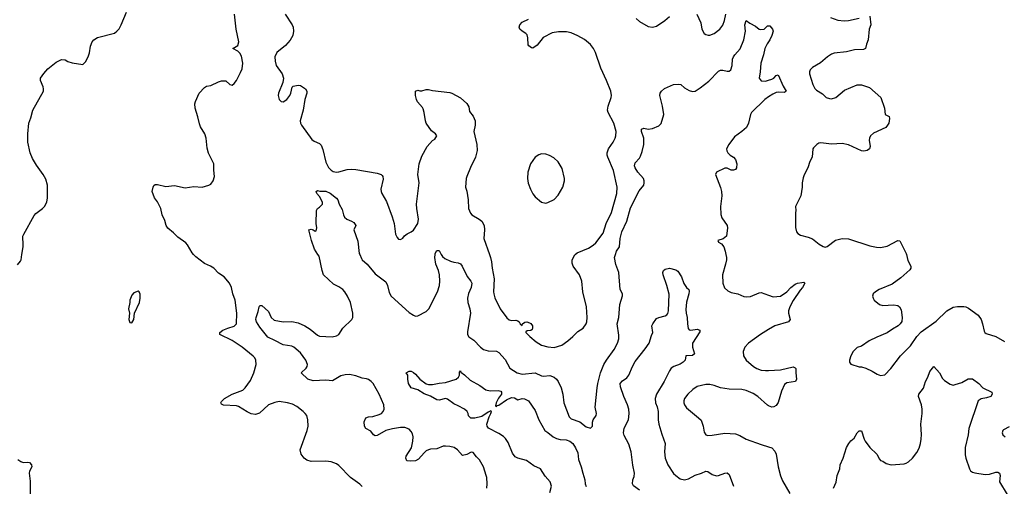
# Model space of a CAD drawing. Header units: inches. Extents: x 1771504 to 1971212, y 471788 to 643615.
# Tile 356 of 587: x 1882979 to 1892210, y 557828 to 562198. Entities that reach past the tile are written whole.
import ezdxf

# ---------------------------------------------------------------- set-up
doc = ezdxf.new("R2010")
doc.units = ezdxf.units.IN
doc.header["$MEASUREMENT"] = 0
for name, color, linetype in [('B8585', 7, 'Continuous'), ('B8586', 7, 'Continuous'), ('B8595', 7, 'Continuous'), ('B8596', 7, 'Continuous')]:
    doc.layers.add(name, color=color, linetype=linetype)

msp = doc.modelspace()

# ---------------------------------------------------------------- linework, layer by layer
at = {"layer": 'B8585', "color": 5}
for points, elevation in [([(1882957.8, 559902.2), (1882984.8, 559935.2), (1882991, 559950), (1882998.8, 560000)], 420), ([(1886190, 557827.3), (1886168.1, 557848.1), (1886079.3, 557910), (1885970, 558022.7), (1885950, 558037), (1885897.7, 558057.7), (1885850, 558064.7), (1885710, 558061), (1885670, 558073.2), (1885644.4, 558090), (1885616.4, 558130), (1885608.7, 558170), (1885674, 558350), (1885681.6, 558390), (1885680.7, 558450), (1885669.6, 558489.6), (1885656, 558510), (1885637.2, 558530), (1885576.2, 558576.2), (1885536.2, 558596.2), (1885489.5, 558609.5), (1885410, 558620.7), (1885370, 558614), (1885310, 558592), (1885226.1, 558513.9), (1885190, 558499.7), (1885150, 558507.2), (1885110, 558525.6), (1885030, 558576), (1885010, 558582.7), (1884890, 558586.9), (1884870, 558597.2), (1884863.6, 558610), (1884870, 558622.8), (1884898.4, 558650), (1884970, 558690.2), (1885070, 558728.9), (1885093, 558750), (1885141, 558819), (1885173, 558890), (1885196.2, 558970), (1885194, 559010), (1885182.9, 559030), (1885166.3, 559046.3), (1885065.1, 559130), (1884972.1, 559192.1), (1884856.2, 559250), (1884856.2, 559270), (1884884.5, 559290), (1884930, 559310.2), (1884990.8, 559329.2), (1885011, 559350), (1885013.5, 559450), (1884998.9, 559570), (1884977.1, 559630), (1884963.5, 559690), (1884945.7, 559730), (1884894.3, 559790), (1884843.9, 559823.9), (1884797.6, 559870), (1884768.9, 559888.9), (1884710, 559916.4), (1884630, 559977.6), (1884608.5, 560000)], 380), ([(1887358.3, 557810), (1887362.6, 557850), (1887358.9, 557910), (1887353, 557930), (1887326, 558010), (1887290, 558076), (1887262.5, 558102.5), (1887230, 558144.5), (1887210, 558146.3), (1887170, 558125.3), (1887130, 558116.2), (1887083.6, 558170), (1887052.5, 558192.5), (1887010, 558202), (1886970, 558203.9), (1886950, 558202.6), (1886890, 558179.7), (1886830, 558176.2), (1886810, 558169.5), (1886790, 558159.5), (1886770, 558142), (1886717.4, 558082.6), (1886690, 558066.9), (1886642, 558062), (1886607.9, 558067.9), (1886599.3, 558090), (1886602, 558110), (1886650.8, 558189.2), (1886665.4, 558250), (1886666.9, 558290), (1886660.1, 558320.1), (1886650, 558342.7), (1886630, 558363.7), (1886590, 558379.7), (1886550, 558377.7), (1886475.3, 558364.7), (1886410, 558349.7), (1886330, 558304), (1886310, 558299.7), (1886294.5, 558310), (1886270, 558343.6), (1886222.9, 558370), (1886211.6, 558390), (1886209.6, 558430.4), (1886224, 558470), (1886250, 558477.6), (1886290, 558480.3), (1886350, 558499.3), (1886370, 558510.7), (1886386.6, 558530), (1886394.5, 558550), (1886391.4, 558591.4), (1886349.6, 558689.6), (1886291.5, 558790), (1886274, 558810), (1886250, 558827.8), (1886230, 558835.4), (1886190, 558842.2), (1886130, 558863.5), (1886070, 558875.1), (1886030, 558872.8), (1885990, 558862.4), (1885910, 558816.9), (1885850, 558821.7), (1885730, 558815.3), (1885680.7, 558830), (1885619, 558890), (1885665.7, 558934.3), (1885674.7, 558950), (1885675.4, 558970), (1885661, 559010), (1885610, 559078.3), (1885550, 559129.7), (1885530, 559140.5), (1885450, 559152.6), (1885370, 559195.1), (1885303.8, 559223.8), (1885230, 559318.4), (1885199.6, 559370), (1885192.3, 559390), (1885195.1, 559410), (1885214.8, 559465.2), (1885224, 559510), (1885230, 559522), (1885250, 559522), (1885310, 559466), (1885335.8, 559410), (1885364.7, 559384.7), (1885448.4, 559368.4), (1885530, 559371.5), (1885590, 559359.7), (1885652.5, 559332.5), (1885700.5, 559300.5), (1885770, 559243.6), (1885790, 559234.6), (1885909.1, 559229.1), (1885950, 559236.4), (1885969.4, 559250), (1886009.5, 559310), (1886092.8, 559390), (1886101.1, 559410), (1886102.6, 559450), (1886078.7, 559550), (1886051.9, 559610), (1886027.1, 559650), (1886007.1, 559670), (1885970, 559697.8), (1885921.6, 559721.6), (1885828.3, 559810), (1885813, 559850), (1885784.9, 559984.9), (1885775.1, 560000)], 360), ([(1886166.7, 560000), (1886181.6, 559961.6), (1886190, 559949), (1886235.5, 559910), (1886310, 559817.3), (1886410, 559741.7), (1886425.4, 559710), (1886442.3, 559642.3), (1886462, 559610), (1886630, 559457.1), (1886670, 559430.6), (1886690, 559422), (1886710, 559424), (1886790, 559464), (1886813.3, 559490), (1886897.2, 559650), (1886912.9, 559710), (1886916.8, 559750), (1886914.8, 559810), (1886904.5, 559850), (1886878.5, 559910), (1886869.7, 559970.3), (1886872.3, 560000)], 360), ([(1886931.1, 560000), (1886941.4, 559981.4), (1886963.1, 559963.1), (1887017, 559937), (1887050, 559926), (1887090, 559920.5), (1887110, 559910.6), (1887125.5, 559890), (1887174.6, 559794.6), (1887207.2, 559750), (1887216.1, 559730), (1887211.4, 559690), (1887185.2, 559634.8), (1887178, 559590), (1887179.7, 559550), (1887199.6, 559490), (1887206.5, 559450), (1887175.9, 559275.9), (1887177.3, 559250), (1887188.5, 559228.5), (1887236.7, 559196.7), (1887298, 559130), (1887326.8, 559110), (1887370, 559096.5), (1887450, 559094), (1887470, 559081.6), (1887530, 559014.9), (1887574.1, 558934.1), (1887642, 558890), (1887690, 558878.5), (1887810.2, 558890.2), (1887870, 558863.7), (1887890, 558859.5), (1887950, 558866.5), (1887990.1, 558850.1), (1888011.4, 558831.4), (1888026.7, 558810), (1888055.3, 558750), (1888070, 558692), (1888079.5, 558610), (1888130, 558479.1), (1888150, 558460.5), (1888230, 558430.5), (1888290, 558384.9), (1888330, 558371), (1888349, 558390), (1888349.4, 558429.4), (1888355.6, 558450), (1888384.7, 558490), (1888386.6, 558510), (1888375.4, 558570), (1888392.1, 558750), (1888397.7, 558790), (1888424.7, 558890), (1888454.3, 558970), (1888478.7, 559010), (1888553.3, 559110), (1888583.6, 559170), (1888596.2, 559210), (1888596.6, 559243.4), (1888581.4, 559350), (1888595, 559410), (1888604.4, 559530), (1888631.6, 559611.6), (1888629.4, 559629.4), (1888609.5, 559670), (1888596.2, 559830), (1888566.5, 559906.5), (1888554.7, 559970), (1888563.7, 560000)], 360), ([(1887383, 560000), (1887393.6, 559970), (1887402, 559930), (1887406.7, 559870), (1887427.9, 559770), (1887421.5, 559650), (1887422.3, 559630), (1887432.8, 559592.8), (1887482.4, 559490), (1887546.1, 559406.1), (1887566.8, 559386.8), (1887590, 559380.4), (1887630, 559384), (1887650, 559376.3), (1887661, 559370), (1887670.9, 559350.9), (1887690, 559334), (1887691.6, 559350), (1887713.8, 559366.2), (1887731.7, 559368.3), (1887759.7, 559359.7), (1887771.4, 559351.4), (1887785.1, 559330), (1887787.2, 559310), (1887782.6, 559297.4), (1887770, 559286.6), (1887736, 559284), (1887724, 559276), (1887724.9, 559270), (1887762.4, 559230), (1887821.4, 559181.4), (1887870, 559150.4), (1887930, 559134), (1887990, 559128.7), (1888061.6, 559150), (1888116.9, 559190), (1888165.1, 559230), (1888210, 559276.5), (1888261.1, 559310), (1888288, 559350), (1888294.3, 559370), (1888299.6, 559410), (1888291.3, 559510), (1888258, 559650), (1888248.5, 559750), (1888228.3, 559810), (1888167.6, 559890), (1888158.5, 559918.5), (1888159.4, 559950), (1888182.7, 559997.3), (1888185.6, 560000)], 380), ([(1889599, 560000), (1889604, 559970), (1889604.9, 559950), (1889597.1, 559910), (1889568.5, 559810), (1889570.4, 559730.4), (1889587.1, 559687.1), (1889617.3, 559657.3), (1889650, 559643), (1889712, 559630), (1889766.2, 559606.2), (1889790, 559602), (1889830, 559605.5), (1889910, 559638.8), (1889930, 559642.8), (1890000, 559619.1)], 360), ([(1888790, 557792.3), (1888732.3, 557832.3), (1888722.7, 557850), (1888726.6, 557890), (1888741, 557919), (1888742.6, 557950), (1888727.2, 558027.2), (1888712.5, 558150), (1888690, 558222), (1888645.1, 558305.1), (1888639, 558330), (1888646.2, 558373.8), (1888687.2, 558450), (1888691.5, 558508.5), (1888689, 558550), (1888678.3, 558590), (1888642.2, 558670), (1888610, 558759), (1888609.7, 558790), (1888630, 558816.4), (1888670, 558844.4), (1888690, 558868), (1888723.9, 558950), (1888750, 558997.6), (1888843.5, 559116.5), (1888879.7, 559170), (1888900.7, 559239.3), (1888914.7, 559270), (1888905.4, 559330), (1888913.3, 559350), (1888950, 559398.4), (1888970, 559410.3), (1889030, 559423.2), (1889046.3, 559433.7), (1889054.6, 559445.4), (1889061.1, 559470), (1889066.7, 559626.7), (1889046.6, 559710), (1889011.6, 559810), (1889009.7, 559830), (1889016, 559850), (1889030, 559862), (1889070, 559870.5), (1889130, 559856.3), (1889150, 559842.8), (1889183.1, 559790), (1889206.3, 559726.3), (1889230, 559690.5), (1889250.5, 559670), (1889255.1, 559655.1), (1889252, 559630), (1889228.7, 559551.3), (1889225.1, 559485.1), (1889226.7, 559450), (1889236.4, 559410), (1889238, 559350), (1889244.9, 559304.9), (1889254.8, 559294.8), (1889270, 559290.8), (1889330, 559300.5), (1889356, 559290), (1889356.3, 559276.3), (1889287, 559170), (1889285.7, 559130), (1889305.5, 559070), (1889286.6, 559053.4), (1889224, 559050), (1889218.4, 559010), (1889199.1, 558990), (1889170, 558971.6), (1889110, 558951.2), (1889086.5, 558933.5), (1889070.3, 558910), (1889020.8, 558810), (1888948.9, 558691.1), (1888935, 558650), (1888938.8, 558610), (1888953.6, 558573.6), (1888964.2, 558530), (1888964.8, 558450), (1888971.9, 558410), (1888997.6, 558317.6), (1889030.2, 558230.2), (1889024.3, 558150), (1889031, 558090), (1889054.2, 558030), (1889109.3, 557949.3), (1889130, 557927.8), (1889170, 557899.3), (1889210, 557889.3), (1889250, 557899.2), (1889310, 557933.1), (1889370, 557952), (1889410, 557970.4), (1889430, 557968), (1889470, 557937.6), (1889510, 557926.7), (1889531.2, 557928.8), (1889590, 557952.4), (1889610, 557953.7), (1889630, 557939.1), (1889670, 557828)], 340), ([(1890000, 559295.4), (1889923, 559250), (1889810.7, 559170), (1889777.3, 559130), (1889760.7, 559090), (1889764.9, 559050), (1889790.7, 559010), (1889859.1, 558950), (1889890, 558930.4), (1889930, 558916.4), (1889970, 558912.2), (1890000, 558913.9)], 360), ([(1887950, 557771), (1887964, 557830), (1887952.6, 557870), (1887903.6, 557923.6), (1887861, 557990), (1887799.2, 558019.2), (1887730.8, 558070), (1887650, 558091.5), (1887624.9, 558104.9), (1887598.2, 558138.2), (1887557.8, 558237.8), (1887534.3, 558274.3), (1887513.8, 558293.8), (1887470, 558321.9), (1887373.8, 558373.8), (1887361.3, 558390), (1887359.7, 558410), (1887381.6, 558478.4), (1887396.5, 558510), (1887400.9, 558530), (1887395.6, 558535.6), (1887370, 558523.5), (1887310, 558481.5), (1887247.2, 558467.2), (1887207.5, 558467.5), (1887187, 558487), (1887182.7, 558510), (1887172.3, 558530), (1887150, 558549.3), (1887090, 558582.9), (1887050, 558599.5), (1886990, 558643.7), (1886970, 558649.5), (1886910, 558634.7), (1886890, 558639.1), (1886830, 558672.4), (1886770, 558695.1), (1886711, 558731), (1886650, 558751.8), (1886623.5, 558790), (1886616.2, 558830), (1886617.2, 558870), (1886602, 558890), (1886630, 558906.8), (1886650, 558904.9), (1886670, 558894.9), (1886690, 558877.1), (1886730.2, 558830.2), (1886789.1, 558789.1), (1886810, 558781.7), (1886850, 558780.9), (1886910, 558795.3), (1886970, 558800.2), (1887070, 558830.4), (1887091.3, 558848.7), (1887102, 558870), (1887102.7, 558897.3), (1887110, 558910.8), (1887115.5, 558895.5), (1887150, 558873.1), (1887202.9, 558822.9), (1887292.9, 558772.9), (1887350, 558732.9), (1887390, 558721.1), (1887464.7, 558724.7), (1887490, 558718), (1887496.4, 558710), (1887495.3, 558690), (1887467.6, 558652.4), (1887445.4, 558610), (1887440.3, 558580.3), (1887450, 558575.5), (1887456.4, 558583.6), (1887470, 558588.2), (1887542.6, 558637.4), (1887590, 558659.3), (1887617.2, 558657.2), (1887650, 558639.1), (1887688, 558650), (1887710, 558648.4), (1887748.7, 558628.7), (1887810, 558537.3), (1887846.7, 558450), (1887902, 558350), (1887930, 558332.9), (1887978.7, 558290), (1888010, 558274.7), (1888046.8, 558266.8), (1888102.6, 558262.6), (1888137.6, 558250), (1888163.2, 558230), (1888190, 558187.2), (1888210, 558142), (1888218.7, 558078.7), (1888243.7, 558010), (1888257, 557950), (1888277.1, 557890), (1888281, 557850), (1888290, 557825.3)], 340), ([(1890000, 558582.5), (1889990, 558586.9), (1889899.5, 558670), (1889856, 558696), (1889790, 558725.1), (1889750, 558733.5), (1889630, 558737.6), (1889550, 558751.3), (1889490, 558773.3), (1889450, 558780.9), (1889410, 558781.2), (1889370, 558773.2), (1889330, 558761.2), (1889290, 558736), (1889241.6, 558690), (1889210.5, 558650), (1889204.4, 558630), (1889204.4, 558610), (1889210.5, 558590), (1889230, 558563), (1889344, 558470), (1889366.7, 558446.7), (1889386, 558390), (1889394.6, 558334.6), (1889410, 558310.8), (1889430, 558304.9), (1889470, 558306), (1889590, 558324.4), (1889690, 558318), (1889730, 558304), (1889790.5, 558270.5), (1889930, 558218), (1890000, 558196.2)], 360), ([(1882959.8, 558079.8), (1882990, 558058.8), (1883010, 558050.8), (1883055.2, 558055.2), (1883071.3, 558050), (1883090.8, 558030), (1883091.3, 558010), (1883070.8, 557969.2), (1883066.8, 557950), (1883077.1, 557877.1), (1883076.1, 557756.1)], 380)]:
    msp.add_lwpolyline(points, dxfattribs=dict(at, elevation=elevation))
at = {"layer": 'B8585', "color": 5, "elevation": 420}
msp.add_lwpolyline([(1884090, 559655.3), (1884050, 559639), (1884030, 559619), (1884011, 559570), (1884011, 559550), (1883998.8, 559490), (1884006.8, 559450), (1884001, 559390), (1884010, 559362), (1884030, 559358), (1884049, 559390), (1884055.3, 559450), (1884101.2, 559550), (1884109, 559590), (1884108.4, 559628.4), (1884098, 559650)], close=True, dxfattribs=at)
at = {"layer": 'B8586', "color": 5}
for points, elevation in [([(1882998.8, 560000), (1883009.9, 560070.1), (1883012.7, 560110), (1883007.9, 560150), (1883009.2, 560170), (1883016.9, 560190), (1883114.5, 560365.5), (1883130, 560383.5), (1883193, 560430), (1883211.2, 560450), (1883231.6, 560488.4), (1883240.3, 560530), (1883238, 560650), (1883223.7, 560703.7), (1883199.3, 560750), (1883134.6, 560834.6), (1883097.3, 560897.3), (1883075.5, 560950), (1883055.3, 561050), (1883053.5, 561130), (1883064, 561230), (1883082.2, 561277.8), (1883101.6, 561350), (1883200.9, 561530), (1883202.9, 561550), (1883198.7, 561570), (1883175.1, 561630), (1883174.5, 561650), (1883204.3, 561695.7), (1883243.1, 561736.9), (1883320.3, 561799.7), (1883370, 561825.2), (1883403.4, 561823.4), (1883430, 561808), (1883470, 561793.6), (1883570, 561778), (1883596.6, 561803.4), (1883620.7, 561850), (1883632.2, 561887.8), (1883643, 561950), (1883658.9, 561990), (1883673, 562010), (1883708.2, 562031.8), (1883868.8, 562071.2), (1883890, 562090.3), (1883910, 562114), (1883929.8, 562150), (1883978.4, 562270)], 420), ([(1884608.5, 560000), (1884594.5, 560014.5), (1884552.8, 560090), (1884535.6, 560110), (1884460, 560160), (1884421.2, 560201.2), (1884366.4, 560246.4), (1884351.1, 560270), (1884339.1, 560319.1), (1884314.5, 560370), (1884302, 560430), (1884271.5, 560491.5), (1884242.7, 560530), (1884221.2, 560590), (1884229.4, 560630.6), (1884236, 560644), (1884250, 560656), (1884270, 560656.3), (1884350, 560637.3), (1884430, 560644), (1884530, 560624.9), (1884610, 560636.3), (1884689.1, 560630.9), (1884752.9, 560647.1), (1884770, 560658), (1884793.2, 560690), (1884804, 560730), (1884797.2, 560790), (1884797.2, 560850), (1884747.4, 560947.4), (1884736.1, 560996.1), (1884727.1, 561090), (1884714.7, 561130), (1884674.9, 561194.9), (1884663.1, 561223.1), (1884649.7, 561290), (1884625.1, 561370), (1884622, 561410), (1884627.3, 561432.7), (1884662.7, 561510), (1884710, 561564.7), (1884730, 561574.8), (1884770, 561581), (1884842, 561618), (1884870, 561624.7), (1884910, 561624.7), (1884950, 561591), (1884970, 561586.8), (1884990, 561600.7), (1885010, 561630.5), (1885050, 561702.4), (1885063.1, 561736.9), (1885070.7, 561790.7), (1885057.6, 561857.6), (1885043.5, 561883.5), (1885024.1, 561904.1), (1884977.2, 561930), (1885024.4, 561955.6), (1885032.2, 561990), (1885008.2, 562110), (1884991, 562250)], 380), ([(1885467.8, 562250), (1885533.2, 562150), (1885541.6, 562130), (1885546.2, 562090), (1885538.5, 562050), (1885513.3, 562006.7), (1885470, 561956.3), (1885390, 561892.8), (1885371.3, 561850), (1885372.4, 561810), (1885383.6, 561770), (1885439.3, 561690), (1885450.6, 561650), (1885444.9, 561610), (1885405.3, 561510), (1885403.2, 561490), (1885410.3, 561450.3), (1885430, 561432.4), (1885450, 561430.4), (1885483.6, 561450), (1885511.1, 561490), (1885520.4, 561510), (1885533.6, 561566.4), (1885543.3, 561576.7), (1885590, 561584.4), (1885610, 561582.4), (1885658.4, 561550), (1885670.3, 561530), (1885670.2, 561510), (1885651.1, 561450), (1885635.9, 561350), (1885609, 561250), (1885610.3, 561230), (1885620.3, 561210), (1885717.1, 561077.1), (1885740.4, 561060.4), (1885790, 561039.5), (1885804.7, 561024.7), (1885822, 560982), (1885850, 560864), (1885875.1, 560815.1), (1885898, 560790), (1885918, 560778), (1885950, 560770.4), (1885970, 560772.2), (1886050, 560796.5), (1886090, 560799.5), (1886130, 560795.8), (1886330, 560760.4), (1886368.3, 560748.3), (1886378, 560738), (1886384, 560730), (1886385.2, 560705.2), (1886365.5, 560610), (1886366, 560590), (1886373, 560570), (1886416.5, 560496.5), (1886471.8, 560351.8), (1886490.4, 560290), (1886502, 560190), (1886517.5, 560157.5), (1886530, 560142.8), (1886550, 560138.8), (1886570, 560151), (1886586.2, 560173.8), (1886610, 560194), (1886650, 560210.7), (1886670, 560227.7), (1886711.8, 560290), (1886718.4, 560330), (1886700.7, 560430), (1886698.7, 560470), (1886722.7, 560670), (1886712.7, 560750), (1886723.6, 560850), (1886750, 560918.8), (1886799.5, 561010), (1886850, 561066.8), (1886870, 561081), (1886888.7, 561110), (1886878, 561130), (1886838.4, 561158.4), (1886789.7, 561230), (1886782, 561250), (1886771.5, 561330), (1886762.7, 561362.7), (1886756.3, 561376.3), (1886709.6, 561430), (1886699.5, 561450), (1886689.6, 561490), (1886689.4, 561530), (1886710, 561537.3), (1886730, 561530.8), (1886750, 561530.8), (1886790, 561546), (1886810, 561546), (1886850, 561534.8), (1887010, 561516.3), (1887031.3, 561510), (1887110, 561466.8), (1887170, 561412.7), (1887190, 561381), (1887197.1, 561337.1), (1887230, 561296.3), (1887248.4, 561250), (1887248.2, 561210), (1887235.5, 561150), (1887265.5, 561030), (1887268.1, 560971.9), (1887252.7, 560910), (1887204.8, 560815.2), (1887170.3, 560730), (1887164.4, 560710), (1887158, 560630), (1887170, 560591.3), (1887184, 560510), (1887187.2, 560430), (1887205.6, 560385.6), (1887218, 560370), (1887287.7, 560330), (1887310, 560310.4), (1887331.7, 560270), (1887335.6, 560230), (1887330.3, 560150), (1887383, 560000)], 380), ([(1888185.6, 560000), (1888203.7, 560016.3), (1888310, 560057.8), (1888354.6, 560085.4), (1888380.5, 560110), (1888450, 560199.1), (1888477.7, 560290), (1888527.8, 560392.2), (1888576.4, 560570), (1888580.4, 560630), (1888545.6, 560785.6), (1888492.6, 560910), (1888485.7, 560930), (1888485.1, 560950), (1888498.7, 560990), (1888541.3, 561050), (1888562, 561090), (1888568.5, 561111.5), (1888569.8, 561150), (1888550, 561229.4), (1888494.5, 561330), (1888489.7, 561350), (1888494.7, 561390), (1888523.5, 561470), (1888525.7, 561490), (1888519.7, 561530), (1888480.4, 561630), (1888425.9, 561745.9), (1888376.4, 561890), (1888357.2, 561930), (1888330, 561965.7), (1888272.4, 562012.4), (1888210, 562048.8), (1888150, 562075.8), (1888104, 562084), (1888030, 562084.1), (1887970, 562074.5), (1887887.3, 562032.7), (1887830, 561960.7), (1887790, 561933.2), (1887776.5, 561936.5), (1887752.5, 561952.5), (1887744.5, 561964.5), (1887742.9, 562030), (1887736.1, 562056.1), (1887725.2, 562070), (1887689.3, 562090), (1887666.6, 562110), (1887662, 562130), (1887667.6, 562150), (1887690, 562175.8), (1887750, 562203.7)], 380), ([(1888563.7, 560000), (1888572.8, 560030), (1888603.1, 560070), (1888607.7, 560150), (1888622.8, 560210), (1888669.2, 560310), (1888704.6, 560435.4), (1888785.2, 560594.8), (1888829.7, 560650), (1888834.7, 560670), (1888833.5, 560690), (1888825.7, 560710), (1888774.5, 560770), (1888748.6, 560810), (1888743.5, 560830), (1888750, 560856.3), (1888790, 560903), (1888799.5, 560920.5), (1888815.9, 560964.1), (1888831.1, 561030), (1888831.1, 561090), (1888808.5, 561150), (1888808.3, 561171.7), (1888830, 561181.3), (1888870, 561173.7), (1888910, 561178.7), (1888970, 561204), (1888992.5, 561227.5), (1889018.8, 561310), (1889004.7, 561390), (1888978.9, 561490), (1888981.7, 561510), (1888995.6, 561530), (1889025.1, 561554.9), (1889107.7, 561592.3), (1889155.8, 561595.8), (1889178.4, 561590), (1889210, 561560.5), (1889256.2, 561536.2), (1889286.7, 561526.7), (1889310, 561530.4), (1889359.8, 561560.2), (1889438.2, 561621.8), (1889530, 561714.9), (1889550, 561724.9), (1889570, 561727.3), (1889610, 561717.3), (1889630, 561717.3), (1889645.2, 561730), (1889658.4, 561770), (1889662.9, 561830), (1889671.3, 561850), (1889683, 561870), (1889734.7, 561925.3), (1889769, 562011), (1889782, 562090), (1889776.2, 562150), (1889790, 562192), (1889825.2, 562165.2), (1889876.7, 562136.7), (1889910, 562110.8), (1889925.2, 562105.2), (1889958, 562110), (1889990, 562142), (1890000, 562142)], 360), ([(1888758, 562210), (1888790, 562180.5), (1888870, 562135.5), (1888910, 562128.8), (1888950, 562137.1), (1889026.6, 562190), (1889069.4, 562230)], 380), ([(1889325.5, 562250), (1889363, 562170), (1889373, 562110), (1889397.3, 562070), (1889410, 562060.5), (1889433, 562053), (1889450, 562054.4), (1889490, 562070.4), (1889542.9, 562110), (1889570, 562147.7), (1889586.9, 562190), (1889599.8, 562250)], 380), ([(1890000, 561992.4), (1889986.3, 561973.7), (1889964.4, 561930), (1889951.5, 561870), (1889926.7, 561790), (1889920.7, 561710), (1889910.4, 561650), (1889930, 561625.3), (1889970, 561624), (1890000, 561632.9)], 360), ([(1890000, 561475), (1889963.7, 561450), (1889838.4, 561330), (1889828.9, 561310), (1889810.2, 561230), (1889791.1, 561190), (1889750.2, 561150), (1889678.9, 561101.1), (1889626.5, 561030), (1889605.7, 560990), (1889607, 560970), (1889617, 560950), (1889638.4, 560930), (1889671.7, 560911.7), (1889690, 560890.3), (1889701.5, 560850), (1889700.3, 560810), (1889690, 560796.2), (1889670, 560789.7), (1889650, 560789.7), (1889610, 560807.8), (1889590, 560808.2), (1889510.7, 560770), (1889501.6, 560750), (1889550, 560626), (1889558.9, 560590), (1889561.5, 560550), (1889548.8, 560448.8), (1889553.3, 560373.3), (1889562.9, 560342.9), (1889610.8, 560270), (1889614.8, 560250), (1889606, 560170), (1889574.4, 560145.6), (1889524.7, 560130), (1889530, 560114), (1889558, 560098), (1889581, 560070), (1889594, 560030), (1889599, 560000)], 360), ([(1885775.1, 560000), (1885742.4, 560050), (1885713.6, 560130), (1885689.3, 560230.7), (1885710, 560238), (1885731, 560231), (1885750, 560218), (1885758, 560222), (1885764, 560250), (1885759, 560290), (1885762, 560410), (1885769.3, 560430.7), (1885790, 560442), (1885819, 560470), (1885817.2, 560490), (1885790, 560542), (1885765.2, 560570), (1885758, 560590), (1885770, 560598), (1885793, 560593), (1885850, 560593.1), (1885890, 560573.4), (1885950, 560525.5), (1885961.3, 560510), (1885972.7, 560470), (1886001.7, 560421.7), (1886013, 560370), (1886024.9, 560350), (1886046.8, 560330), (1886090, 560312.7), (1886110, 560298), (1886130.5, 560270), (1886112.7, 560230), (1886150, 560124), (1886162.8, 560010), (1886166.7, 560000)], 360), ([(1886872.3, 560000), (1886873.2, 560010), (1886890, 560036), (1886910, 560038), (1886931.1, 560000)], 360)]:
    msp.add_lwpolyline(points, dxfattribs=dict(at, elevation=elevation))
at = {"layer": 'B8586', "color": 5, "elevation": 420}
msp.add_lwpolyline([(1887870, 560942), (1887846.1, 560933.9), (1887810.4, 560910), (1887767.6, 560850), (1887741.1, 560770), (1887738, 560710), (1887746.6, 560666.6), (1887768.7, 560610), (1887790, 560567.3), (1887810, 560539.1), (1887870, 560488), (1887910, 560480.4), (1887930, 560486), (1887990, 560514.9), (1888026.3, 560553.7), (1888069.7, 560630), (1888085.4, 560690), (1888085.7, 560710), (1888063.8, 560803.8), (1888025.8, 560865.8), (1887985.1, 560905.1), (1887946.2, 560926.2), (1887910, 560939.6)], close=True, dxfattribs=at)
at = {"layer": 'B8595', "color": 5}
for points, elevation in [([(1891291.3, 560000), (1891304.5, 559944.5), (1891332.8, 559890), (1891332.2, 559870), (1891323.1, 559856.9), (1891240.5, 559779.5), (1891158.9, 559721.1), (1891036, 559670), (1891001, 559650), (1890981, 559630), (1890974.8, 559610), (1890978.8, 559590), (1890990.8, 559570), (1891038, 559530), (1891070, 559523), (1891170, 559527.3), (1891210, 559521), (1891227.5, 559507.5), (1891241.4, 559481.4), (1891250.7, 559410), (1891247.5, 559372.5), (1891234.8, 559350), (1891216, 559330), (1891159.9, 559300.1), (1891110, 559265.2), (1891013.7, 559226.3), (1890942, 559190), (1890870, 559142), (1890830, 559128), (1890792, 559090), (1890771.3, 559050), (1890758, 559010), (1890758, 558990), (1890771.1, 558971.1), (1890847.9, 558947.9), (1890870, 558946.8), (1890910, 558934.8), (1890970, 558907.3), (1891018.5, 558878.5), (1891050, 558866.8), (1891090, 558871), (1891145.2, 558930), (1891236, 559050), (1891330, 559144.9), (1891389.7, 559230.3), (1891430, 559274), (1891570, 559373.7), (1891670, 559471.5), (1891730, 559505.3), (1891770, 559512.8), (1891830, 559513.1), (1891850, 559508.8), (1891875.3, 559495.3), (1891965.5, 559430), (1891992.2, 559390), (1892006.7, 559350), (1892021.6, 559281.6), (1892028, 559268), (1892039.1, 559259.1), (1892130, 559232), (1892210, 559184.2)], 380), ([(1890000, 559619.1), (1890044.1, 559604.1), (1890110, 559607.6), (1890170, 559648.5), (1890209.8, 559690.2), (1890250, 559722), (1890270, 559731.8), (1890310, 559738), (1890330, 559738.8), (1890341, 559730), (1890317.3, 559690), (1890295.1, 559664.9), (1890230.3, 559569.7), (1890199.3, 559510), (1890187.7, 559470), (1890187.3, 559450), (1890202, 559390), (1890187.3, 559370), (1890058.8, 559330), (1890000, 559295.4)], 360), ([(1890000, 558913.9), (1890110, 558920.4), (1890230, 558946), (1890250, 558938), (1890256, 558930), (1890254.8, 558890), (1890262.8, 558830), (1890250.6, 558809.4), (1890170, 558796), (1890150, 558782), (1890122, 558718), (1890088.3, 558611.7), (1890070, 558586), (1890048, 558572), (1890028.7, 558570), (1890000, 558582.5)], 360), ([(1890609.7, 557810), (1890634.6, 557865.4), (1890641.4, 557930), (1890668.3, 557990), (1890670.8, 558030), (1890699.8, 558090), (1890730, 558190.4), (1890750.9, 558230), (1890770, 558253.4), (1890800.7, 558279.3), (1890830, 558327.3), (1890850, 558347.3), (1890870, 558346.8), (1890895.3, 558270), (1890906, 558250), (1890950, 558192), (1891014.9, 558130), (1891040.9, 558080.9), (1891050, 558070.8), (1891070, 558064), (1891100.9, 558040.9), (1891150, 558028.4), (1891270, 558039.5), (1891290, 558044.6), (1891310, 558056.5), (1891350, 558090.3), (1891390, 558145.3), (1891410, 558186.4), (1891424.4, 558230), (1891430.8, 558270), (1891432.7, 558312.7), (1891427.2, 558410), (1891439.8, 558510), (1891440.4, 558550), (1891434.7, 558590), (1891406.3, 558670), (1891407.3, 558690), (1891453.5, 558746.5), (1891471, 558809), (1891492.8, 558850), (1891510, 558904), (1891550, 558951.3), (1891602.8, 558890), (1891630, 558838), (1891650, 558818), (1891703.5, 558783.5), (1891730, 558776), (1891750, 558781), (1891810, 558800.7), (1891870, 558834.4), (1891910, 558835.8), (1891970, 558790.4), (1892009.1, 558749.1), (1892091.3, 558710), (1892096, 558690), (1892084.7, 558670), (1892043.4, 558656.6), (1891992.4, 558647.6), (1891964.9, 558630), (1891877.6, 558370), (1891871.8, 558310), (1891842, 558190), (1891843.9, 558123.9), (1891850.4, 558090), (1891883, 557990), (1891892.8, 557972.8), (1891910, 557960.7), (1891932.8, 557952.8), (1892030, 557937.1), (1892070, 557942.4), (1892130, 557960.7), (1892150, 557961), (1892164.7, 557950), (1892171, 557930), (1892166, 557870), (1892237.3, 557750)], 360), ([(1892254.2, 558385.8), (1892202.6, 558357.4), (1892195.8, 558350), (1892190.4, 558330), (1892197.1, 558310), (1892216.3, 558290)], 380), ([(1890000, 558196.2), (1890030, 558186.8), (1890057.3, 558157.3), (1890070.4, 558130), (1890088.8, 558010), (1890110, 557926), (1890130, 557878.8), (1890200.4, 557760.4)], 360)]:
    msp.add_lwpolyline(points, dxfattribs=dict(at, elevation=elevation))
at = {"layer": 'B8596', "color": 5}
for points, elevation in [([(1890950, 562230.7), (1890957.3, 562150), (1890942.8, 562110), (1890933, 562010), (1890916.3, 561970), (1890906.8, 561930), (1890890, 561919.5), (1890804.8, 561915.2), (1890730, 561897.4), (1890615.9, 561884.1), (1890590, 561875.8), (1890550.5, 561850), (1890485.1, 561794.9), (1890411, 561750), (1890390.6, 561729.4), (1890382.8, 561710), (1890382.8, 561690), (1890413.7, 561590), (1890433.2, 561553.2), (1890450, 561537), (1890503.7, 561503.7), (1890538.8, 561470), (1890570, 561459.5), (1890590, 561458.7), (1890629.7, 561470.3), (1890710, 561539.5), (1890830, 561588.4), (1890870, 561588.4), (1890944.4, 561564.4), (1891051.3, 561470), (1891087.3, 561370), (1891092, 561310), (1891130, 561291.3), (1891134, 561274), (1891126, 561230), (1891115.8, 561210), (1891098, 561190), (1890983.9, 561136.1), (1890956.3, 561110), (1890946, 561090), (1890942.4, 561070), (1890952.4, 561010), (1890946, 560990), (1890925.3, 560974.7), (1890891.5, 560968.5), (1890870, 560971.1), (1890750, 561025.1), (1890690, 561038), (1890590, 561032.4), (1890490, 561045.2), (1890470, 561041.2), (1890451.3, 561030), (1890421.4, 560998.6), (1890416, 560990), (1890406.8, 560910), (1890387.3, 560870), (1890366.8, 560810), (1890333.2, 560746.8), (1890322.5, 560717.5), (1890314.8, 560670), (1890314.8, 560630), (1890300.7, 560550), (1890251, 560450), (1890256, 560410), (1890250.9, 560389.1), (1890250.7, 560250.7), (1890261, 560210), (1890274.4, 560194.4), (1890298.8, 560178.8), (1890370, 560162), (1890410, 560144.9), (1890475.4, 560095.4), (1890510, 560074.4), (1890530, 560068.8), (1890550, 560072.7), (1890627.3, 560132.7), (1890689.8, 560150.2), (1890750, 560145.3), (1890950, 560081.7), (1891010, 560068.9), (1891050, 560066.3), (1891110, 560077.4), (1891210, 560130.4), (1891230, 560128), (1891288.9, 560010), (1891291.3, 560000)], 380), ([(1890579.9, 562219.9), (1890650, 562194.9), (1890708.5, 562188.5), (1890750, 562192.2), (1890850, 562214)], 380), ([(1890000, 562142), (1890010, 562142), (1890037.3, 562110), (1890042, 562090), (1890031.7, 562050), (1890012.9, 562010), (1890000, 561992.4)], 360), ([(1890000, 561632.9), (1890030, 561641.7), (1890047.7, 561652.3), (1890070, 561676.3), (1890090, 561680.7), (1890137.5, 561577.5), (1890164.9, 561530), (1890150, 561515.1), (1890090, 561521.1), (1890070, 561516.9), (1890038.6, 561501.4), (1890000, 561475)], 360)]:
    msp.add_lwpolyline(points, dxfattribs=dict(at, elevation=elevation))

doc.saveas('drawing.dxf')
